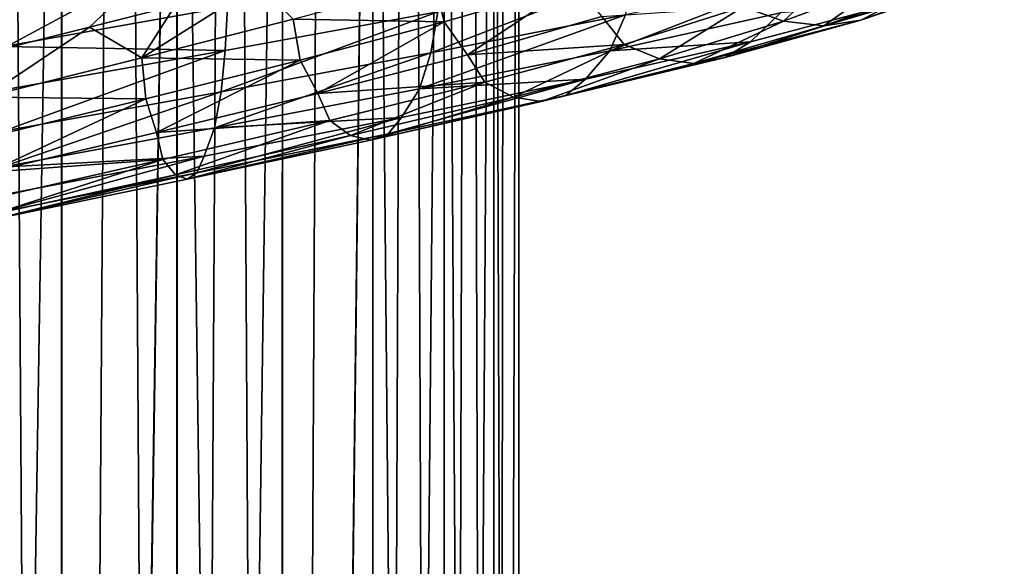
# Model space of a CAD drawing. Header units: metres. Extents: x -109 to 109, y -917 to 389.
# Tile 358 of 656: x 1.15 to 15.55, y -613.43 to -605.45. Entities that reach past the tile are written whole.
import ezdxf

# ---------------------------------------------------------------- set-up
doc = ezdxf.new("R2010")
doc.units = ezdxf.units.M
doc.layers.add('solid_24503124_XXX_01_SW0001', color=7, linetype='CONTINUOUS')
doc.layers.add('solid_24503124_XXX_01_SW0001_01', color=7, linetype='CONTINUOUS')

msp = doc.modelspace()

# ---------------------------------------------------------------- linework, layer by layer
at = {"layer": 'solid_24503124_XXX_01_SW0001'}
for points in [[(1.767249, -701, -391.68576), (1.767193, -437, -391.68573), (0, -437, -391.5)], [(0, -701, -391.5), (1.767249, -701, -391.68576), (0, -437, -391.5)], [(1.767193, -589, -8.314267), (0, -701, -8.5), (0, -589, -8.5)], [(1.767193, -589, -8.314267), (1.744606, -701, -8.319036), (0, -701, -8.5)]]:
    msp.add_3dface(points, dxfattribs=at)
at = {"layer": 'solid_24503124_XXX_01_SW0001_01'}
for points in [[(0, -701, -408.5), (0, -437, -408.5), (1.767193, -437, -408.31427)], [(1.767249, -701, -408.31424), (0, -701, -408.5), (1.767193, -437, -408.31427)], [(3.457262, -701, -392.234863), (3.457402, -437, -392.234924), (1.767193, -437, -391.68573)], [(1.767249, -701, -391.68576), (3.457262, -701, -392.234863), (1.767193, -437, -391.68573)], [(1.767249, -701, -408.31424), (1.767193, -437, -408.31427), (3.457402, -437, -407.765076)], [(3.457262, -701, -407.765137), (1.767249, -701, -408.31424), (3.457402, -437, -407.765076)], [(3.457262, -701, -392.234863), (4.996175, -701, -393.123352), (3.457402, -437, -392.234924)], [(3.457262, -701, -407.765137), (3.457402, -437, -407.765076), (4.996158, -437, -406.876648)], [(4.996175, -701, -406.876648), (3.457262, -701, -407.765137), (4.996158, -437, -406.876648)], [(4.996175, -701, -393.123352), (4.996158, -437, -393.123352), (3.457402, -437, -392.234924)], [(4.996175, -701, -393.123352), (6.316738, -437, -394.312408), (4.996158, -437, -393.123352)], [(4.996175, -701, -406.876648), (4.996158, -437, -406.876648), (6.316738, -437, -405.687592)], [(4.996175, -701, -393.123352), (6.316731, -701, -394.312378), (6.316738, -437, -394.312408)], [(6.316731, -701, -405.687622), (4.996175, -701, -406.876648), (6.316738, -437, -405.687592)], [(6.316731, -701, -394.312378), (7.361216, -701, -395.75), (6.316738, -437, -394.312408)], [(6.316731, -701, -405.687622), (6.316738, -437, -405.687592), (7.361266, -437, -404.249908)], [(7.361216, -701, -404.25), (6.316731, -701, -405.687622), (7.361266, -437, -404.249908)], [(7.361216, -701, -395.75), (7.361266, -437, -395.750092), (6.316738, -437, -394.312408)], [(7.361216, -701, -395.75), (8.083981, -701, -397.373352), (7.361266, -437, -395.750092)], [(7.361216, -701, -404.25), (7.361266, -437, -404.249908), (8.083978, -437, -402.626648)], [(8.083981, -701, -402.626648), (7.361216, -701, -404.25), (8.083978, -437, -402.626648)], [(8.083981, -701, -397.373352), (8.083978, -437, -397.373352), (7.361266, -437, -395.750092)], [(8.083981, -701, -397.373352), (8.453425, -437, -399.111481), (8.083978, -437, -397.373352)], [(8.083981, -701, -402.626648), (8.083978, -437, -402.626648), (8.453425, -437, -400.888519)], [(8.083981, -701, -397.373352), (8.453436, -701, -399.111511), (8.453425, -437, -399.111481)], [(8.453436, -701, -400.888489), (8.083981, -701, -402.626648), (8.453425, -437, -400.888519)], [(8.453436, -701, -400.888489), (8.453425, -437, -400.888519), (8.453425, -437, -399.111481)], [(8.453436, -701, -399.111511), (8.453436, -701, -400.888489), (8.453425, -437, -399.111481)], [(0, -589, 8.5), (0, -701, 8.5), (1.767249, -701, 8.314255)], [(1.767193, -589, 8.314267), (0, -589, 8.5), (1.767249, -701, 8.314255)], [(3.457402, -589, -7.765069), (3.437735, -701, -7.773801), (1.744606, -701, -8.319036)], [(1.767193, -589, -8.314267), (3.457402, -589, -7.765069), (1.744606, -701, -8.319036)], [(3.457402, -589, 7.765069), (1.767193, -589, 8.314267), (1.767249, -701, 8.314255)], [(3.457402, -589, 7.765069), (1.767249, -701, 8.314255), (3.458888, -701, 7.764412)], [(3.457402, -589, -7.765069), (4.980319, -701, -6.888136), (3.437735, -701, -7.773801)], [(3.457402, -589, -7.765069), (4.996158, -589, -6.876657), (4.980319, -701, -6.888136)], [(4.996158, -589, 6.876657), (3.457402, -589, 7.765069), (3.458888, -701, 7.764412)], [(4.996158, -589, 6.876657), (3.458888, -701, 7.764412), (4.999055, -701, 6.874551)], [(6.316738, -589, -5.687599), (6.304805, -701, -5.700828), (4.980319, -701, -6.888136)], [(4.996158, -589, -6.876657), (6.316738, -589, -5.687599), (4.980319, -701, -6.888136)], [(6.316738, -589, 5.687599), (4.996158, -589, 6.876657), (4.999055, -701, 6.874551)], [(6.316738, -589, 5.687599), (4.999055, -701, 6.874551), (6.320303, -701, 5.68364)], [(6.316738, -589, -5.687599), (7.353192, -701, -4.263868), (6.304805, -701, -5.700828)], [(6.316738, -589, -5.687599), (7.361266, -589, -4.249895), (7.353192, -701, -4.263868)], [(7.361266, -589, 4.249895), (6.316738, -589, 5.687599), (6.320303, -701, 5.68364)], [(7.361266, -589, 4.249895), (6.320303, -701, 5.68364), (7.364774, -701, 4.243832)], [(7.361266, -589, -4.249895), (8.079568, -701, -2.640186), (7.353192, -701, -4.263868)], [(7.361266, -589, -4.249895), (8.083978, -589, -2.626658), (8.079568, -701, -2.640186)], [(8.083978, -589, 2.626658), (7.361266, -589, 4.249895), (7.364774, -701, 4.243832)], [(8.083978, -589, 2.626658), (7.364774, -701, 4.243832), (8.086726, -701, 2.618177)], [(8.083978, -589, -2.626658), (8.452125, -701, -0.900884), (8.079568, -701, -2.640186)], [(8.083978, -589, -2.626658), (8.453425, -589, -0.888516), (8.452125, -701, -0.900884)], [(8.453425, -589, 0.888516), (8.083978, -589, 2.626658), (8.086726, -701, 2.618177)], [(8.453425, -589, 0.888516), (8.086726, -701, 2.618177), (8.454546, -701, 0.877868)], [(8.453425, -589, -0.888516), (8.454546, -701, 0.877868), (8.452125, -701, -0.900884)], [(8.453425, -589, -0.888516), (8.453425, -589, 0.888516), (8.454546, -701, 0.877868)], [(0.705139, -605.291382, 14.13066), (3.072015, -604.702881, 13.787788), (0.889032, -605.87793, 14.031953)], [(3.072015, -604.702881, 13.787788), (2.171715, -605.557495, 13.879675), (0.889032, -605.87793, 14.031953)], [(3.072015, -604.702881, 13.787788), (3.427735, -605.240906, 13.608501), (2.171715, -605.557495, 13.879675)], [(11.731271, -605.259338, 9.700072), (13.122793, -604.715698, 7.544995), (12.323821, -605.470459, 10.020693)], [(13.122793, -604.715698, 7.544995), (13.769681, -604.924805, 7.742415), (12.323821, -605.470459, 10.020693)], [(13.454276, -605.454285, 10.892931), (15.550692, -604.68988, 8.840506), (13.901709, -605.226563, 11.392415)], [(13.454276, -605.454285, 10.892931), (15.033223, -604.912354, 8.407032), (15.550692, -604.68988, 8.840506)], [(7.16265, -605.933716, 17.757397), (10.159482, -604.773193, 16.481651), (7.267148, -605.330627, 18.004509)], [(7.16265, -605.933716, 17.757397), (10.012969, -605.375793, 16.255926), (10.159482, -604.773193, 16.481651)], [(9.781614, -605.900513, 15.898847), (12.56709, -604.825989, 14.288757), (10.012969, -605.375793, 16.255926)], [(9.781614, -605.900513, 15.898847), (12.276475, -605.349854, 13.976638), (12.56709, -604.825989, 14.288757)], [(4.647741, -604.927673, 13.22117), (5.153721, -605.441711, 13.13981), (2.9381, -606.006836, 13.841444)], [(3.427735, -605.240906, 13.608501), (4.647741, -604.927673, 13.22117), (2.9381, -606.006836, 13.841444)], [(5.153721, -605.441711, 13.13981), (7.218137, -604.883057, 12.06813), (7.360137, -605.479248, 12.319571)], [(7.218137, -604.883057, 12.06813), (9.253463, -604.927368, 10.887469), (7.360137, -605.479248, 12.319571)], [(7.360137, -605.479248, 12.319571), (9.253463, -604.927368, 10.887469), (7.702069, -605.960632, 12.625885)], [(9.253463, -604.927368, 10.887469), (9.665563, -605.402405, 11.109157), (7.702069, -605.960632, 12.625885)], [(12.323821, -605.470459, 10.020693), (13.769681, -604.924805, 7.742415), (12.912281, -605.535767, 10.427938)], [(12.912281, -605.535767, 10.427938), (15.033223, -604.912354, 8.407032), (13.454276, -605.454285, 10.892931)], [(12.912281, -605.535767, 10.427938), (14.422085, -604.990845, 8.036635), (15.033223, -604.912354, 8.407032)], [(13.769681, -604.924805, 7.742415), (14.422085, -604.990845, 8.036635), (12.912281, -605.535767, 10.427938)], [(0.981955, -605.192383, 19.426416), (0.922089, -605.840393, 19.539713), (4.190334, -605.261292, 19.085058)], [(4.190334, -605.261292, 19.085058), (0.922089, -605.840393, 19.539713), (4.156809, -605.897156, 19.002501)], [(2.171715, -605.557495, 13.879675), (3.427735, -605.240906, 13.608501), (2.9381, -606.006836, 13.841444)], [(4.190334, -605.261292, 19.085058), (4.156809, -605.897156, 19.002501), (7.267148, -605.330627, 18.004509)], [(9.665563, -605.402405, 11.109157), (11.731271, -605.259338, 9.700072), (9.990739, -605.807739, 11.582491)], [(9.990739, -605.807739, 11.582491), (11.731271, -605.259338, 9.700072), (10.506327, -606.021118, 12.012929)], [(11.731271, -605.259338, 9.700072), (12.323821, -605.470459, 10.020693), (10.506327, -606.021118, 12.012929)], [(11.469748, -606.001648, 13.066538), (13.901709, -605.226563, 11.392415), (11.839149, -605.768921, 13.621219)], [(11.469748, -606.001648, 13.066538), (13.454276, -605.454285, 10.892931), (13.901709, -605.226563, 11.392415)], [(11.839149, -605.768921, 13.621219), (13.901709, -605.226563, 11.392415), (12.276475, -605.349854, 13.976638)], [(2.9381, -606.006836, 13.841444), (5.153721, -605.441711, 13.13981), (5.254435, -606.037048, 13.411197)], [(4.097352, -606.500732, 18.741476), (7.267148, -605.330627, 18.004509), (4.156809, -605.897156, 19.002501)], [(4.097352, -606.500732, 18.741476), (7.16265, -605.933716, 17.757397), (7.267148, -605.330627, 18.004509)], [(5.153721, -605.441711, 13.13981), (7.360137, -605.479248, 12.319571), (5.254435, -606.037048, 13.411197)], [(6.997316, -606.459167, 17.366089), (10.012969, -605.375793, 16.255926), (7.16265, -605.933716, 17.757397)], [(6.997316, -606.459167, 17.366089), (9.781614, -605.900513, 15.898847), (10.012969, -605.375793, 16.255926)], [(7.702069, -605.960632, 12.625885), (9.665563, -605.402405, 11.109157), (9.990739, -605.807739, 11.582491)], [(11.839149, -605.768921, 13.621219), (12.276475, -605.349854, 13.976638), (9.781614, -605.900513, 15.898847)], [(2.171715, -605.557495, 13.879675), (2.9381, -606.006836, 13.841444), (0.636374, -606.578674, 14.157594)], [(0.889032, -605.87793, 14.031953), (2.171715, -605.557495, 13.879675), (0.636374, -606.578674, 14.157594)], [(5.254435, -606.037048, 13.411197), (7.360137, -605.479248, 12.319571), (5.510344, -606.525024, 13.78426)], [(7.360137, -605.479248, 12.319571), (7.702069, -605.960632, 12.625885), (5.510344, -606.525024, 13.78426)], [(10.506327, -606.021118, 12.012929), (12.323821, -605.470459, 10.020693), (11.011503, -606.085938, 12.519677)], [(11.011503, -606.085938, 12.519677), (13.454276, -605.454285, 10.892931), (11.469748, -606.001648, 13.066538)], [(11.011503, -606.085938, 12.519677), (12.912281, -605.535767, 10.427938), (13.454276, -605.454285, 10.892931)], [(12.323821, -605.470459, 10.020693), (12.912281, -605.535767, 10.427938), (11.011503, -606.085938, 12.519677)], [(0.922089, -605.840393, 19.539713), (0.921793, -606.473328, 19.452515), (4.156809, -605.897156, 19.002501)], [(7.702069, -605.960632, 12.625885), (9.990739, -605.807739, 11.582491), (7.954781, -606.361816, 13.140259)], [(7.954781, -606.361816, 13.140259), (9.990739, -605.807739, 11.582491), (8.373506, -606.577698, 13.662912)], [(9.990739, -605.807739, 11.582491), (10.506327, -606.021118, 12.012929), (8.373506, -606.577698, 13.662912)], [(9.141113, -606.555542, 14.866531), (11.839149, -605.768921, 13.621219), (9.426508, -606.317993, 15.465307)], [(9.141113, -606.555542, 14.866531), (11.469748, -606.001648, 13.066538), (11.839149, -605.768921, 13.621219)], [(9.426508, -606.317993, 15.465307), (11.839149, -605.768921, 13.621219), (9.781614, -605.900513, 15.898847)], [(0.636374, -606.578674, 14.157594), (2.9381, -606.006836, 13.841444), (2.994811, -606.601501, 14.125702)], [(0.909092, -607.077148, 19.185358), (4.156809, -605.897156, 19.002501), (0.921793, -606.473328, 19.452515)], [(0.909092, -607.077148, 19.185358), (4.097352, -606.500732, 18.741476), (4.156809, -605.897156, 19.002501)], [(2.9381, -606.006836, 13.841444), (5.254435, -606.037048, 13.411197), (2.994811, -606.601501, 14.125702)], [(4.002942, -607.026611, 18.327845), (7.16265, -605.933716, 17.757397), (4.097352, -606.500732, 18.741476)], [(4.002942, -607.026611, 18.327845), (6.997316, -606.459167, 17.366089), (7.16265, -605.933716, 17.757397)], [(5.510344, -606.525024, 13.78426), (7.702069, -605.960632, 12.625885), (7.954781, -606.361816, 13.140259)], [(9.426508, -606.317993, 15.465307), (9.781614, -605.900513, 15.898847), (6.997316, -606.459167, 17.366089)], [(8.373506, -606.577698, 13.662912), (10.506327, -606.021118, 12.012929), (8.778745, -606.642395, 14.252443)], [(8.778745, -606.642395, 14.252443), (11.469748, -606.001648, 13.066538), (9.141113, -606.555542, 14.866531)], [(8.778745, -606.642395, 14.252443), (11.011503, -606.085938, 12.519677), (11.469748, -606.001648, 13.066538)], [(10.506327, -606.021118, 12.012929), (11.011503, -606.085938, 12.519677), (8.778745, -606.642395, 14.252443)], [(2.994811, -606.601501, 14.125702), (5.254435, -606.037048, 13.411197), (3.152952, -607.096436, 14.544421)], [(5.254435, -606.037048, 13.411197), (5.510344, -606.525024, 13.78426), (3.152952, -607.096436, 14.544421)], [(6.737762, -606.874695, 16.871912), (6.997316, -606.459167, 17.366089), (4.002942, -607.026611, 18.327845)], [(5.510344, -606.525024, 13.78426), (7.954781, -606.361816, 13.140259), (5.685823, -606.922302, 14.328844)], [(5.685823, -606.922302, 14.328844), (7.954781, -606.361816, 13.140259), (5.991929, -607.141113, 14.92309)], [(7.954781, -606.361816, 13.140259), (8.373506, -606.577698, 13.662912), (5.991929, -607.141113, 14.92309)], [(6.54102, -607.116821, 16.24102), (9.426508, -606.317993, 15.465307), (6.737762, -606.874695, 16.871912)], [(6.54102, -607.116821, 16.24102), (9.141113, -606.555542, 14.866531), (9.426508, -606.317993, 15.465307)], [(6.737762, -606.874695, 16.871912), (9.426508, -606.317993, 15.465307), (6.997316, -606.459167, 17.366089)], [(0.636374, -606.578674, 14.157594), (2.994811, -606.601501, 14.125702), (0.647563, -607.172729, 14.447412)], [(0.647563, -607.172729, 14.447412), (2.994811, -606.601501, 14.125702), (0.700774, -607.67511, 14.888744)], [(2.994811, -606.601501, 14.125702), (3.152952, -607.096436, 14.544421), (0.700774, -607.67511, 14.888744)], [(0.888404, -607.603271, 18.761818), (4.097352, -606.500732, 18.741476), (0.909092, -607.077148, 19.185358)], [(0.888404, -607.603271, 18.761818), (4.002942, -607.026611, 18.327845), (4.097352, -606.500732, 18.741476)], [(3.152952, -607.096436, 14.544421), (5.510344, -606.525024, 13.78426), (5.685823, -606.922302, 14.328844)], [(5.991929, -607.141113, 14.92309), (8.373506, -606.577698, 13.662912), (6.284075, -607.205933, 15.57616)], [(6.284075, -607.205933, 15.57616), (9.141113, -606.555542, 14.866531), (6.54102, -607.116821, 16.24102)], [(6.284075, -607.205933, 15.57616), (8.778745, -606.642395, 14.252443), (9.141113, -606.555542, 14.866531)], [(8.373506, -606.577698, 13.662912), (8.778745, -606.642395, 14.252443), (6.284075, -607.205933, 15.57616)], [(3.743861, -607.686401, 17.142551), (6.737762, -606.874695, 16.871912), (3.848732, -607.43988, 17.793056)], [(3.743861, -607.686401, 17.142551), (6.54102, -607.116821, 16.24102), (6.737762, -606.874695, 16.871912)], [(3.848732, -607.43988, 17.793056), (6.737762, -606.874695, 16.871912), (4.002942, -607.026611, 18.327845)], [(3.848732, -607.43988, 17.793056), (4.002942, -607.026611, 18.327845), (0.888404, -607.603271, 18.761818)], [(3.152952, -607.096436, 14.544421), (5.685823, -606.922302, 14.328844), (3.247849, -607.48999, 15.10776)], [(3.247849, -607.48999, 15.10776), (5.685823, -606.922302, 14.328844), (3.429765, -607.712097, 15.749972)], [(5.685823, -606.922302, 14.328844), (5.991929, -607.141113, 14.92309), (3.429765, -607.712097, 15.749972)], [(0.700774, -607.67511, 14.888744), (3.152952, -607.096436, 14.544421), (3.247849, -607.48999, 15.10776)], [(3.429765, -607.712097, 15.749972), (5.991929, -607.141113, 14.92309), (3.59922, -607.777405, 16.444958)], [(3.59922, -607.777405, 16.444958), (6.54102, -607.116821, 16.24102), (3.743861, -607.686401, 17.142551)], [(3.59922, -607.777405, 16.444958), (6.284075, -607.205933, 15.57616), (6.54102, -607.116821, 16.24102)], [(5.991929, -607.141113, 14.92309), (6.284075, -607.205933, 15.57616), (3.59922, -607.777405, 16.444958)], [(0.833905, -608.264587, 17.550083), (3.848732, -607.43988, 17.793056), (0.84536, -608.013916, 18.207832)], [(0.833905, -608.264587, 17.550083), (3.743861, -607.686401, 17.142551), (3.848732, -607.43988, 17.793056)], [(0.84536, -608.013916, 18.207832), (3.848732, -607.43988, 17.793056), (0.888404, -607.603271, 18.761818)], [(0.700774, -607.67511, 14.888744), (3.247849, -607.48999, 15.10776), (0.713385, -608.065125, 15.459366)], [(0.713385, -608.065125, 15.459366), (3.247849, -607.48999, 15.10776), (0.764227, -608.290955, 16.124266)], [(3.247849, -607.48999, 15.10776), (3.429765, -607.712097, 15.749972), (0.764227, -608.290955, 16.124266)], [(0.764227, -608.290955, 16.124266), (3.429765, -607.712097, 15.749972), (0.805411, -608.357239, 16.838373)], [(0.805411, -608.357239, 16.838373), (3.743861, -607.686401, 17.142551), (0.833905, -608.264587, 17.550083)], [(0.805411, -608.357239, 16.838373), (3.59922, -607.777405, 16.444958), (3.743861, -607.686401, 17.142551)], [(3.429765, -607.712097, 15.749972), (3.59922, -607.777405, 16.444958), (0.805411, -608.357239, 16.838373)]]:
    msp.add_3dface(points, dxfattribs=at)

doc.saveas('drawing.dxf')
